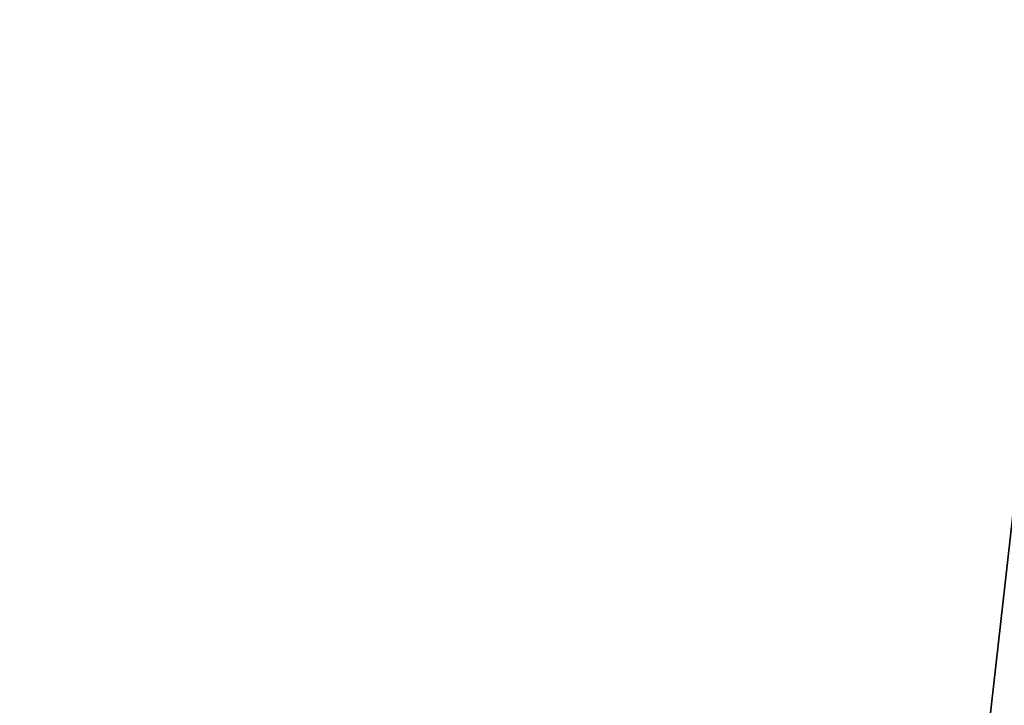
# Model space of a CAD drawing. Extents: x 0.1 to 7.1, y 0 to 16.2.
# Tile 440 of 656: x 0.324317 to 0.325364, y 0.201255 to 0.201985. Entities that reach past the tile are written whole.
import ezdxf

# ---------------------------------------------------------------- set-up
doc = ezdxf.new("R2010")
doc.units = 0
doc.header["$LTSCALE"] = 2.54
doc.layers.get('0').update_dxf_attribs({"color": 13, "linetype": 'CONTINUOUS'})

# ---------------------------------------------------------------- blocks, each defined once
blk = doc.blocks.new('DOZOWNIK_DO_MYD_A_FRIEGO_S')
at = {"color": 0}
for p, q in [((0.325434, 0.202, 6.5500755), (0.3052517, 0.022, 6.5255867)), ((0.325434, 0.202, 6.5500755), (0.3052517, 0.022, 6.5255867)), ((0.3052517, 0.022, 5.9144127), (0.325434, 0.202, 5.8899235)), ((0.3052517, 0.022, 5.9144127), (0.325434, 0.202, 5.8899235))]:
    blk.add_line(p, q, dxfattribs=at)
mesh = blk.add_polyface(dxfattribs=at)
corners = [(0.2934858, 0.202, 6.5097099), (0.3052517, 0.022, 6.5255867), (0.325434, 0.202, 6.5500755)]
mesh.append_faces([[corners[k] for k in face] for face in [(0, 1, 2)]], dxfattribs={"color": 0})
mesh = blk.add_polyface(dxfattribs=at)
corners = [(0.325434, 0.202, 5.8899235), (0.3052517, 0.022, 5.9144127), (0.2934858, 0.202, 5.9302891)]
mesh.append_faces([[corners[k] for k in face] for face in [(0, 1, 2)]], dxfattribs={"color": 0})
mesh = blk.add_polyface(dxfattribs=at)
corners = [(0.301, 0.202, 1.2199997), (0.3239657, 0.022, 1.2483975), (0.3339663, 0.202, 1.2595381)]
mesh.append_faces([[corners[k] for k in face] for face in [(0, 1, 2)]], dxfattribs={"color": 0})
mesh = blk.add_polyface(dxfattribs=at)
corners = [(0.325434, 0.202, 6.5500755), (0.3052517, 0.022, 6.5255867), (0.325434, 0.022, 6.5500755)]
mesh.append_faces([[corners[k] for k in face] for face in [(0, 1, 2)]], dxfattribs={"color": 0})
mesh = blk.add_polyface(dxfattribs=at)
corners = [(0.325434, 0.202, 5.8899235), (0.325434, 0.022, 5.8899235), (0.3052517, 0.022, 5.9144127)]
mesh.append_faces([[corners[k] for k in face] for face in [(0, 1, 2)]], dxfattribs={"color": 0})
mesh = blk.add_polyface(dxfattribs=at)
corners = [(0.3171456, 0.202, 0.5996003), (0.3333355, 0.022, 0.5811445), (0.3171456, 0.022, 0.5996003)]
mesh.append_faces([[corners[k] for k in face] for face in [(0, 1, 2)]], dxfattribs={"color": 0})
mesh = blk.add_polyface(dxfattribs=at)
corners = [(0.3521239, 0.202, 0.5618302), (0.3333355, 0.022, 0.5811445), (0.3171456, 0.202, 0.5996003)]
mesh.append_faces([[corners[k] for k in face] for face in [(0, 1, 2)]], dxfattribs={"color": 0})
mesh = blk.add_polyface(dxfattribs=at)
corners = [(0.3339663, 0.202, 1.2595381), (0.3239657, 0.022, 1.2483975), (0.3339663, 0.022, 1.2595381)]
mesh.append_faces([[corners[k] for k in face] for face in [(0, 1, 2)]], dxfattribs={"color": 0})

msp = doc.modelspace()

# ---------------------------------------------------------------- block references
at = {"color": 0}
msp.add_blockref('DOZOWNIK_DO_MYD_A_FRIEGO_S', (0, 0), dxfattribs=at)

doc.saveas('drawing.dxf')
